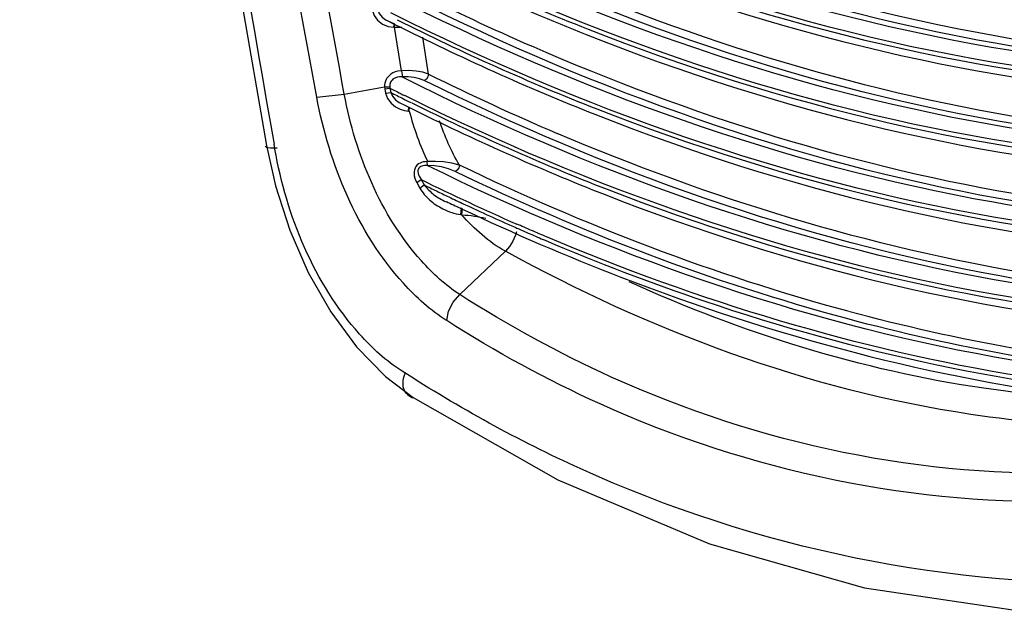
# Paper-space layout 'Sheet' of a CAD drawing. Header units: inches. Extents: x 0.2 to 10.8, y 0.2 to 8.3.
# Tile 294 of 545: x 5.2878 to 5.3575, y 6.214 to 6.2562. Entities that reach past the tile are written whole.
import ezdxf

# ---------------------------------------------------------------- set-up
doc = ezdxf.new("R2010")
doc.units = ezdxf.units.IN
doc.header["$MEASUREMENT"] = 0
doc.layers.get('0').update_dxf_attribs({"lineweight": 5})

psp = doc.layouts.new('Sheet')

# ---------------------------------------------------------------- linework, layer by layer
at = {"color": 0, "linetype": 'ByBlock', "lineweight": -3}
for p, q in [((5.287766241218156, 6.348325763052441), (5.30525993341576, 6.247258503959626)), ((5.313802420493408, 6.256117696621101), (5.314313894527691, 6.255858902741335)), ((5.313802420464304, 6.256117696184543), (5.314315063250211, 6.25587979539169)), ((5.314288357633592, 6.255642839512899), (5.314315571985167, 6.255879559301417)), ((5.314336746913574, 6.255642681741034), (5.314359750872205, 6.255859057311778)), ((5.313888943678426, 6.255694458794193), (5.314288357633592, 6.255642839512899)), ((5.314336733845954, 6.255642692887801), (5.314838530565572, 6.255636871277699)), ((5.31482044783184, 6.252550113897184), (5.314336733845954, 6.255642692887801)), ((5.316745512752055, 6.252319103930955), (5.316335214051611, 6.254942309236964)), ((5.31482044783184, 6.252550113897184), (5.314884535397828, 6.252126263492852)), ((5.310769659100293, 6.250889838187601), (5.313619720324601, 6.251419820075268)), ((5.313619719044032, 6.251419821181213), (5.313988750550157, 6.251411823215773)), ((5.313619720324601, 6.251419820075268), (5.313633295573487, 6.251284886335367)), ((5.313633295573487, 6.251284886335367), (5.314005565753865, 6.251320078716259)), ((5.313633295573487, 6.251284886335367), (5.313685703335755, 6.250978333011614)), ((5.313685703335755, 6.250978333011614), (5.314056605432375, 6.251021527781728)), ((5.31398875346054, 6.251411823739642), (5.314005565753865, 6.251320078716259)), ((5.314005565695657, 6.251320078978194), (5.314056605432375, 6.251021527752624)), ((5.308818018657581, 6.25069359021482), (5.310769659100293, 6.250889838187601)), ((5.315027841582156, 6.249734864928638), (5.315320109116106, 6.249701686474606)), ((5.315320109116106, 6.249701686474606), (5.315347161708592, 6.249995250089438)), ((5.315369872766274, 6.249700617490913), (5.315393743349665, 6.249974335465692)), ((5.305852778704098, 6.247006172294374), (5.305792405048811, 6.247351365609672)), ((5.31662692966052, 6.24611917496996), (5.316645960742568, 6.245846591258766)), ((5.315902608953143, 6.24463463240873), (5.316215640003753, 6.244843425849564)), ((5.316215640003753, 6.244843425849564), (5.316427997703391, 6.244463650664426)), ((5.315902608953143, 6.24463463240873), (5.316120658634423, 6.244244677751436)), ((5.316120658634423, 6.244244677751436), (5.316427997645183, 6.244463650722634)), ((5.319005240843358, 6.242810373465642), (5.319068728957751, 6.242780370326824)), ((5.319006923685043, 6.242852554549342), (5.319070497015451, 6.242824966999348)), ((5.319033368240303, 6.242359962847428), (5.319083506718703, 6.242819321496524)), ((5.319104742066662, 6.242348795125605), (5.319156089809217, 6.242787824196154)), ((5.319033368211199, 6.242359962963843), (5.31910474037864, 6.242348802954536)), ((5.318957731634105, 6.236691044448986), (5.3221808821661, 6.239769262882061))]:
    psp.add_line(p, q, dxfattribs=at)
for points in [[(5.312765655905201, 6.256829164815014), (5.312883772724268, 6.256469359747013), (5.31312790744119, 6.256130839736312), (5.313480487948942, 6.255859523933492), (5.313888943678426, 6.255694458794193)], [(5.313138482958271, 6.25686087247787), (5.313248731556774, 6.256605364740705), (5.313456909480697, 6.256356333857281), (5.313747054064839, 6.256147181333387), (5.31380240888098, 6.256117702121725)], [(5.314772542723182, 6.252547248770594), (5.314563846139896, 6.252520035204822), (5.314378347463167, 6.252468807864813), (5.314215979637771, 6.252398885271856), (5.314077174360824, 6.252315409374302), (5.313962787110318, 6.252224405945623), (5.313870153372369, 6.252129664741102), (5.313794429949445, 6.25203093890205), (5.313731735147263, 6.251925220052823), (5.313681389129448, 6.251810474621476), (5.313644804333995, 6.251686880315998), (5.313623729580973, 6.251555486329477), (5.313619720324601, 6.251419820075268)], [(5.316745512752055, 6.252319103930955), (5.316337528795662, 6.252449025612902), (5.315856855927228, 6.252533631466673), (5.315339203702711, 6.252567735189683), (5.31482044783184, 6.252550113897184)], [(5.314836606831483, 6.252123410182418), (5.31467430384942, 6.252116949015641), (5.314531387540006, 6.252092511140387), (5.314407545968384, 6.252053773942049), (5.314302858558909, 6.252004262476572), (5.314217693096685, 6.251948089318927), (5.314149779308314, 6.251888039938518), (5.314095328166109, 6.251824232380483), (5.31405144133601, 6.251754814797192), (5.314017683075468, 6.251678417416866), (5.313995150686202, 6.25159508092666), (5.313985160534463, 6.251505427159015), (5.31398875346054, 6.251411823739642)], [(5.316438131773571, 6.251862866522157), (5.316108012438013, 6.251991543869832), (5.315719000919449, 6.252081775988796), (5.315301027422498, 6.252127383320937), (5.314884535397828, 6.252126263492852)], [(5.316745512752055, 6.252319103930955), (5.316698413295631, 6.252127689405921), (5.316586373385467, 6.251961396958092), (5.316438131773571, 6.251862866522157)], [(5.313685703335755, 6.250978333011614), (5.313822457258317, 6.250595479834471), (5.314080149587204, 6.250249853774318), (5.314394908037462, 6.24999415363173), (5.314716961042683, 6.249828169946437), (5.315027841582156, 6.249734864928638)], [(5.314056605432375, 6.251021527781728), (5.314183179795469, 6.250754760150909), (5.314403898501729, 6.250505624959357), (5.314665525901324, 6.250313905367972), (5.314789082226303, 6.250245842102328)], [(5.305259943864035, 6.24725851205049), (5.305890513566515, 6.244408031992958), (5.306901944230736, 6.241267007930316), (5.308218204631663, 6.238255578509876), (5.309810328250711, 6.235466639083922), (5.311644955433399, 6.232984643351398), (5.313688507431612, 6.230883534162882), (5.315650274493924, 6.229392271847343)], [(5.316626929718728, 6.246119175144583), (5.316493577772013, 6.246112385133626), (5.316366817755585, 6.246093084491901), (5.316247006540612, 6.246060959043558), (5.316134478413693, 6.246015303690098), (5.316029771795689, 6.245954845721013), (5.315933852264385, 6.245877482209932), (5.315848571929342, 6.245779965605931), (5.31577940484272, 6.245661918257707), (5.315732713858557, 6.245529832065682), (5.315710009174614, 6.245392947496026), (5.315708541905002, 6.245252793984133), (5.315726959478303, 6.245106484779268), (5.315765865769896, 6.244952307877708), (5.315825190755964, 6.244793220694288), (5.315902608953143, 6.24463463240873)], [(5.318924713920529, 6.245874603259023), (5.318384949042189, 6.246014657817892), (5.317809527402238, 6.246102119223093), (5.317229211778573, 6.246136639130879), (5.316679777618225, 6.246119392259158)], [(5.316645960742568, 6.245846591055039), (5.316540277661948, 6.245849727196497), (5.316441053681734, 6.245843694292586), (5.316348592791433, 6.245828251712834), (5.316263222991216, 6.245802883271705), (5.316185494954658, 6.245766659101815), (5.316116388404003, 6.245718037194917), (5.316057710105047, 6.24565461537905), (5.316013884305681, 6.245575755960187), (5.315989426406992, 6.245485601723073), (5.315984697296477, 6.245390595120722), (5.315997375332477, 6.245291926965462), (5.316026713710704, 6.245187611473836), (5.316073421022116, 6.245076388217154), (5.316137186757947, 6.244960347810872), (5.316215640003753, 6.244843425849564)], [(5.318619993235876, 6.245417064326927), (5.318142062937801, 6.245611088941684), (5.3176455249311, 6.245747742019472), (5.317154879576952, 6.245826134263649), (5.316698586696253, 6.245847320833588)], [(5.318924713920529, 6.245874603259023), (5.318878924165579, 6.245682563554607), (5.318767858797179, 6.245515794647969), (5.318619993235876, 6.245417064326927)], [(5.322968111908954, 6.241133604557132), (5.322905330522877, 6.240899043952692), (5.322720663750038, 6.240483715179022), (5.322474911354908, 6.240100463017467), (5.3221808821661, 6.239769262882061)], [(5.318025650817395, 6.234847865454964), (5.318163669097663, 6.235509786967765), (5.318488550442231, 6.236152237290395), (5.318957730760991, 6.236691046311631)], [(5.315649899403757, 6.229392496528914), (5.325898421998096, 6.223577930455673), (5.336651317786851, 6.21903577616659), (5.347637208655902, 6.215923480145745), (5.358789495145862, 6.214258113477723), (5.369777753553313, 6.214041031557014)]]:
    psp.add_lwpolyline(points, dxfattribs=at)
for centre, radius, start, end in [((42.45274583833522, 12.74401485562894), 37.71077811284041, 189.7648500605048, 189.9201794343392), ((5.394378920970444, 6.414820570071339), 0.1752577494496, 243.3736528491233, 246.3256522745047), ((5.394066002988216, 6.407943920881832), 0.173774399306, 243.5800180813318, 246.8867130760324), ((5.396069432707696, 6.413653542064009), 0.1818973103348, 243.182193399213, 243.5527483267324), ((5.395925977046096, 6.412624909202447), 0.1811580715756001, 243.1329167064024, 243.4507012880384), ((5.395465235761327, 6.411703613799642), 0.1801279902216, 243.4508181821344, 243.6460035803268), ((5.396301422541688, 6.412363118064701), 0.1814559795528, 243.3069507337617, 243.5020554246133), ((5.33485640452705, 6.254798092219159), 0.02014223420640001, 194.6594833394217, 205.5228342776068), ((5.393451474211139, 6.40207909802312), 0.1751811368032, 243.8392382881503, 246.2807579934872), ((5.394672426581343, 6.402841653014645), 0.1770184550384, 244.3338072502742, 244.6939290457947), ((5.393800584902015, 6.40208352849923), 0.1755861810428, 244.4879895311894, 244.8725090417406), ((5.392430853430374, 6.399142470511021), 0.172341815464, 244.8695948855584, 246.1961559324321)]:
    psp.add_arc(centre, radius, start, end, dxfattribs=at)
for points in [[(5.308818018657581, 6.25069359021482), (5.307066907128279, 6.260218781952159), (5.305321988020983, 6.269745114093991), (5.303583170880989, 6.279272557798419)], [(5.310769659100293, 6.250889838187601), (5.309021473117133, 6.260414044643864), (5.30727945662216, 6.26993938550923), (5.305543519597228, 6.27946583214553)], [(5.318924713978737, 6.245874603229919), (5.318346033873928, 6.246866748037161), (5.317874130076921, 6.247927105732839), (5.317509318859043, 6.249016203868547)], [(5.346386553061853, 6.234989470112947), (5.336838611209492, 6.237555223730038), (5.32752587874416, 6.24112387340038), (5.318619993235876, 6.245417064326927)], [(5.346472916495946, 6.23551004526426), (5.337001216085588, 6.238068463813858), (5.327762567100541, 6.24161420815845), (5.318924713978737, 6.245874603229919)], [(5.3221808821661, 6.239769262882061), (5.321008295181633, 6.240414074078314), (5.319976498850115, 6.241333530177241), (5.31910474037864, 6.242348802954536)], [(5.369884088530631, 6.230852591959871), (5.361957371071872, 6.231498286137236), (5.354067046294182, 6.232925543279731), (5.346386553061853, 6.234989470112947)], [(5.37011562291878, 6.231330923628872), (5.362149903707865, 6.231979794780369), (5.354220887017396, 6.233419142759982), (5.346504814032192, 6.235501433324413)]]:
    psp.add_open_spline(points, degree=3, dxfattribs=at)
for points, knots in [([(5.371266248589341, 6.253294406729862), (5.366529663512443, 6.253584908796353), (5.346692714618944, 6.255978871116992), (5.327549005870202, 6.262910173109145), (5.314008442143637, 6.269818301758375)], [0, 0, 0, 0, 0.2379113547, 1, 1, 1, 1]), ([(5.371233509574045, 6.252542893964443), (5.36634447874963, 6.252809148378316), (5.345833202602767, 6.255184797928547), (5.326049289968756, 6.26241442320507), (5.312094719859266, 6.269638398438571)], [0, 0, 0, 0, 0.2375698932, 1, 1, 1, 1]), ([(5.37124509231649, 6.252803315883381), (5.366485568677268, 6.253087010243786), (5.346548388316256, 6.255463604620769), (5.327305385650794, 6.262421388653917), (5.313698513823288, 6.269363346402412)], [0, 0, 0, 0, 0.2378827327, 1, 1, 1, 1]), ([(5.371194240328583, 6.251563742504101), (5.366323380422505, 6.251812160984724), (5.345894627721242, 6.254101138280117), (5.326167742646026, 6.261207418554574), (5.312243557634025, 6.268332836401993)], [0, 0, 0, 0, 0.2376957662, 1, 1, 1, 1]), ([(5.312692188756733, 6.267831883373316), (5.31749270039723, 6.265384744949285), (5.335996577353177, 6.256946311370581), (5.356247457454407, 6.252028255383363), (5.371185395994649, 6.251285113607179)], [0, 0, 0, 0, 0.2648488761, 1, 1, 1, 1]), ([(5.312527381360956, 6.267511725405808), (5.317334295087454, 6.265046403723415), (5.335878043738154, 6.256529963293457), (5.356173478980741, 6.251522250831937), (5.371162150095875, 6.250703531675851)], [0, 0, 0, 0, 0.2646438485, 1, 1, 1, 1]), ([(5.37101959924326, 6.247038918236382), (5.366221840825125, 6.247321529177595), (5.346115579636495, 6.249714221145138), (5.326716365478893, 6.256764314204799), (5.313009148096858, 6.263797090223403)], [0, 0, 0, 0, 0.2377812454, 1, 1, 1, 1]), ([(5.371030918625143, 6.247302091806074), (5.366362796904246, 6.247601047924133), (5.346829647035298, 6.249991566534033), (5.327970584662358, 6.256773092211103), (5.31461218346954, 6.263526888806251)], [0, 0, 0, 0, 0.2380944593, 1, 1, 1, 1]), ([(5.37098041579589, 6.246057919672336), (5.366200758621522, 6.246322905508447), (5.346176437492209, 6.248630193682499), (5.326834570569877, 6.255559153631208), (5.313158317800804, 6.262494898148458)], [0, 0, 0, 0, 0.2379055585, 1, 1, 1, 1]), ([(5.313440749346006, 6.261673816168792), (5.318157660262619, 6.259276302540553), (5.336366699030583, 6.250979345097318), (5.35624827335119, 6.246067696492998), (5.370948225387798, 6.245199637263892)], [0, 0, 0, 0, 0.2643403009, 1, 1, 1, 1]), ([(5.313604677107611, 6.261996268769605), (5.318315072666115, 6.25961673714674), (5.336484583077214, 6.251396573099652), (5.356321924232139, 6.246572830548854), (5.370972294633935, 6.245778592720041)], [0, 0, 0, 0, 0.2645374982, 1, 1, 1, 1]), ([(5.37105199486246, 6.247794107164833), (5.367086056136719, 6.248054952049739), (5.350617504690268, 6.249954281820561), (5.334586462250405, 6.25501925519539), (5.323079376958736, 6.260114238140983)], [0, 0, 0, 0, 0.2400195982, 1, 1, 1, 1]), ([(5.370807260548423, 6.241537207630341), (5.366100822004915, 6.241835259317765), (5.346398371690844, 6.244242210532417), (5.327382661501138, 6.251114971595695), (5.313923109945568, 6.257958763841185)], [0, 0, 0, 0, 0.2379895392, 1, 1, 1, 1]), ([(5.370817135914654, 6.241803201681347), (5.366240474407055, 6.242116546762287), (5.347110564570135, 6.244518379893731), (5.328634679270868, 6.251125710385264), (5.315525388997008, 6.257693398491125)], [0, 0, 0, 0, 0.2383071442, 1, 1, 1, 1]), ([(5.370767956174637, 6.24055437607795), (5.366079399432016, 6.240835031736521), (5.346457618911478, 6.243157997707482), (5.327498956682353, 6.249912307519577), (5.314070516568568, 6.256660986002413)], [0, 0, 0, 0, 0.2381114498, 1, 1, 1, 1]), ([(5.314353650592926, 6.255838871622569), (5.318980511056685, 6.253508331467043), (5.336854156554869, 6.245428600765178), (5.35632355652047, 6.240612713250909), (5.370734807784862, 6.239698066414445)], [0, 0, 0, 0, 0.2640378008, 1, 1, 1, 1]), ([(5.314517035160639, 6.256163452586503), (5.319137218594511, 6.253850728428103), (5.336971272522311, 6.245846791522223), (5.356396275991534, 6.241117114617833), (5.370758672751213, 6.240274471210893)], [0, 0, 0, 0, 0.2642300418, 1, 1, 1, 1]), ([(5.370838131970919, 6.24229614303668), (5.366964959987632, 6.242568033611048), (5.350898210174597, 6.244472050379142), (5.335253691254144, 6.249384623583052), (5.324006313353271, 6.254312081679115)], [0, 0, 0, 0, 0.2402352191, 1, 1, 1, 1]), ([(5.370597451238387, 6.236037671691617), (5.365982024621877, 6.236350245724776), (5.346681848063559, 6.238768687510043), (5.328048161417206, 6.245466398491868), (5.314836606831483, 6.252123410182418)], [0, 0, 0, 0, 0.2382085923, 1, 1, 1, 1]), ([(5.370604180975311, 6.236306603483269), (5.366118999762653, 6.236633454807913), (5.347391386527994, 6.239043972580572), (5.329297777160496, 6.245479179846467), (5.316438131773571, 6.251862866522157)], [0, 0, 0, 0, 0.238520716, 1, 1, 1, 1]), ([(5.318025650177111, 6.234847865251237), (5.316883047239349, 6.235571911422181), (5.312232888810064, 6.239785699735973), (5.309694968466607, 6.245923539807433), (5.308818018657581, 6.25069359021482)], [0, 0, 0, 0, 0.2180821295, 1, 1, 1, 1]), ([(5.318957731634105, 6.236691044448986), (5.317942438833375, 6.237345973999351), (5.313814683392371, 6.241144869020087), (5.31156589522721, 6.246626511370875), (5.310769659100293, 6.250889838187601)], [0, 0, 0, 0, 0.2178807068, 1, 1, 1, 1]), ([(5.370557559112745, 6.235053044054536), (5.365966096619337, 6.235348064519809), (5.346772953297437, 6.237679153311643), (5.328221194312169, 6.244244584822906), (5.315057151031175, 6.250792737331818)], [0, 0, 0, 0, 0.238344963, 1, 1, 1, 1]), ([(5.315544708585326, 6.250276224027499), (5.320065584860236, 6.24803800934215), (5.337529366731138, 6.240277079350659), (5.356501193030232, 6.235659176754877), (5.370544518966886, 6.23477275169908)], [0, 0, 0, 0, 0.2638956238, 1, 1, 1, 1]), ([(5.315383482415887, 6.249948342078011), (5.31991114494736, 6.247692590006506), (5.337414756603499, 6.239857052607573), (5.356431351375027, 6.235155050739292), (5.370522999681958, 6.234198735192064)], [0, 0, 0, 0, 0.2637020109, 1, 1, 1, 1]), ([(5.370625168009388, 6.236800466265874), (5.366920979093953, 6.237076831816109), (5.351583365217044, 6.238928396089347), (5.336631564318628, 6.24352147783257), (5.325850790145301, 6.248118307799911)], [0, 0, 0, 0, 0.240663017, 1, 1, 1, 1]), ([(5.305154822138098, 6.247240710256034), (5.305158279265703, 6.247160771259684), (5.305549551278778, 6.247048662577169), (5.305796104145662, 6.247088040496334), (5.306014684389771, 6.247104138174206)], [0, 0, 0, 0, 0.2674381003, 1, 1, 1, 1]), ([(5.314858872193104, 6.231269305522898), (5.313739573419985, 6.231986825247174), (5.309162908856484, 6.23618086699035), (5.306681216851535, 6.242270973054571), (5.305852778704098, 6.247006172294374)], [0, 0, 0, 0, 0.2166546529, 1, 1, 1, 1]), ([(5.370031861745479, 6.230566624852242), (5.365610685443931, 6.230898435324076), (5.347163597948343, 6.2332972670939), (5.32933348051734, 6.239599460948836), (5.316645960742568, 6.245846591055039)], [0, 0, 0, 0, 0.2386774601, 1, 1, 1, 1]), ([(5.316120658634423, 6.244244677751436), (5.316302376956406, 6.243928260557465), (5.316790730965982, 6.243351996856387), (5.31741590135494, 6.242938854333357), (5.317752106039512, 6.242771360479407)], [0, 0, 0, 0, 0.4927541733, 1, 1, 1, 1]), ([(5.316427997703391, 6.244463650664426), (5.316718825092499, 6.244320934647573), (5.317300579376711, 6.244037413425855), (5.317883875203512, 6.243757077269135), (5.318175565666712, 6.243617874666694)], [0, 0, 0, 0, 0.5005822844, 1, 1, 1, 1]), ([(5.316427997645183, 6.244463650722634), (5.31662624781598, 6.244204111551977), (5.317105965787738, 6.243738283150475), (5.317680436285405, 6.243403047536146), (5.317983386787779, 6.243265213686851)], [0, 0, 0, 0, 0.4952701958, 1, 1, 1, 1]), ([(5.317752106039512, 6.242771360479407), (5.317955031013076, 6.242670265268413), (5.318373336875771, 6.242499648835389), (5.31881281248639, 6.242394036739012), (5.319033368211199, 6.242359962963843)], [0, 0, 0, 0, 0.5039351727, 1, 1, 1, 1]), ([(5.319068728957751, 6.242780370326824), (5.322774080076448, 6.241030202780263), (5.337186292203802, 6.234822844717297), (5.352559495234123, 6.23073078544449), (5.364067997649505, 6.229312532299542)], [0, 0, 0, 0, 0.2611210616, 1, 1, 1, 1]), ([(5.31910474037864, 6.242348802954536), (5.31940039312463, 6.242331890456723), (5.319969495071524, 6.242273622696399), (5.320530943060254, 6.242164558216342), (5.320798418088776, 6.2421005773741)], [0, 0, 0, 0, 0.5184846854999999, 1, 1, 1, 1]), ([(5.32287254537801, 6.241461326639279), (5.323225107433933, 6.241305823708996), (5.323930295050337, 6.240997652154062), (5.324637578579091, 6.240694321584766), (5.324991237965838, 6.240544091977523)], [0, 0, 0, 0, 0.5007068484, 1, 1, 1, 1]), ([(5.325104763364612, 6.240781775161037), (5.324750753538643, 6.240931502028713), (5.324042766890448, 6.241233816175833), (5.323336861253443, 6.24154095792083), (5.322983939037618, 6.241695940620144)], [0, 0, 0, 0, 0.4992974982, 1, 1, 1, 1]), ([(5.324991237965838, 6.240544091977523), (5.328688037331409, 6.238973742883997), (5.343061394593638, 6.233466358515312), (5.358322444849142, 6.230148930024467), (5.369669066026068, 6.22931989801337)], [0, 0, 0, 0, 0.260924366, 1, 1, 1, 1]), ([(5.369749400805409, 6.229596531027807), (5.366056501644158, 6.229868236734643), (5.350769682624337, 6.231693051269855), (5.33586047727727, 6.236232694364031), (5.325104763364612, 6.240781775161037)], [0, 0, 0, 0, 0.2407431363, 1, 1, 1, 1]), ([(5.365911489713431, 6.227345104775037), (5.362314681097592, 6.227380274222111), (5.347079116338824, 6.228630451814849), (5.332386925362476, 6.234156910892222), (5.3221808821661, 6.239769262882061)], [0, 0, 0, 0, 0.2359545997, 1, 1, 1, 1]), ([(5.364322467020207, 6.229310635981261), (5.361572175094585, 6.229412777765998), (5.350100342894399, 6.230470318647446), (5.338923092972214, 6.233990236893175), (5.330952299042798, 6.237603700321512)], [0, 0, 0, 0, 0.2392416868, 1, 1, 1, 1]), ([(5.363264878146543, 6.224103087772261), (5.351858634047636, 6.223600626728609), (5.335956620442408, 6.227022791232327), (5.322393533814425, 6.234507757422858), (5.318957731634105, 6.236691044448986)], [0, 0, 0, 0, 0.7371656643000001, 1, 1, 1, 1]), ([(5.362895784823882, 6.222099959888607), (5.351344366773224, 6.221607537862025), (5.335249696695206, 6.225077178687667), (5.321507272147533, 6.232641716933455), (5.318025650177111, 6.234847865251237)], [0, 0, 0, 0, 0.7371948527, 1, 1, 1, 1]), ([(5.315624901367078, 6.22934862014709), (5.315346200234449, 6.229485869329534), (5.314771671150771, 6.230041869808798), (5.314960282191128, 6.230831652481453), (5.315129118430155, 6.231180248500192)], [0, 0, 0, 0, 0.4450803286, 1, 1, 1, 1]), ([(5.367376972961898, 6.216348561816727), (5.353822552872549, 6.21577368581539), (5.334960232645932, 6.219774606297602), (5.31889481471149, 6.228682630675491), (5.314858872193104, 6.231269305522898)], [0, 0, 0, 0, 0.7389089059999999, 1, 1, 1, 1])]:
    psp.add_open_spline(points, degree=3, knots=knots, dxfattribs=at)

doc.saveas('drawing.dxf')
